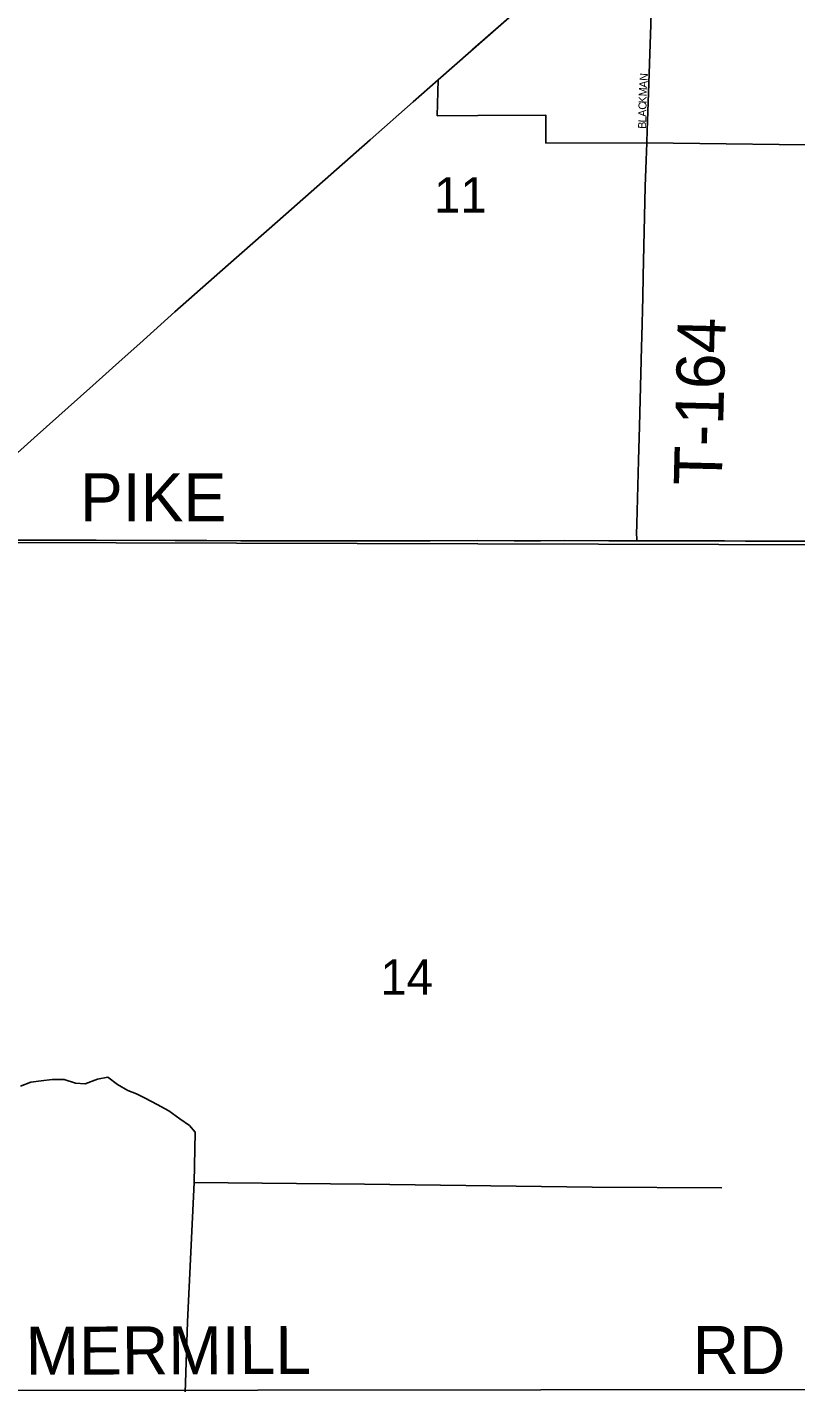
# Model space of a CAD drawing. Extents: x 1443599 to 1910620, y 1028088 to 1361369.
# Drawn here: x 1705737 to 1710540, y 1202642 to 1211112 of the extents above; entities that cross this region are included whole.
import ezdxf

# ---------------------------------------------------------------- set-up
doc = ezdxf.new("R2010")
doc.units = 0
for name, color, linetype in [('GM_X_City_Street', 7, 'Continuous'), ('GM_X_City_Street_Text', 7, 'Continuous'), ('GM_X_Corporation', 7, 'Continuous'), ('GM_X_Minor_River', 7, 'Continuous'), ('GM_X_Section', 7, 'Continuous'), ('GM_X_Section_Text', 7, 'Continuous'), ('GM_X_State_Route', 7, 'Continuous'), ('GM_X_Township_Road', 7, 'Continuous'), ('GM_X_Township_Road_Text', 7, 'Continuous')]:
    doc.layers.add(name, color=color, linetype=linetype)

msp = doc.modelspace()

# ---------------------------------------------------------------- linework, layer by layer
at = {"layer": 'GM_X_City_Street'}
msp.add_lwpolyline([(1709610, 1210389.8), (1709611.8, 1210467.9), (1709619.8, 1210698.1), (1709627, 1210944.7), (1709633.8, 1211125.6), (1709638.9, 1211290.3), (1709644.8, 1211454.9), (1709646.6, 1211558.9), (1709648.3, 1211652.4), (1709652.7, 1211784.2), (1709655.6, 1211866.1), (1709656.8, 1211898.2)], dxfattribs=at)
at = {"layer": 'GM_X_Corporation'}
msp.add_lwpolyline([(1713631, 1211859.8), (1713587.7, 1210566.1), (1712252.4, 1210549.5), (1712243.5, 1210353), (1710931.6, 1210372.4), (1709610, 1210389.8), (1708978.4, 1210387.1), (1708978.9, 1210560.8), (1708553.7, 1210558.7), (1708299.9, 1210557.5), (1708306.2, 1210782.6), (1709002.5, 1211397.3)], dxfattribs=at)
at = {"layer": 'GM_X_Minor_River'}
for points in [[(1705696.5, 1204495.3), (1705761.1, 1204520.4), (1705825.4, 1204529.4), (1705893.7, 1204536.3), (1705967.9, 1204537.2), (1706039.8, 1204514), (1706099.8, 1204509.1), (1706176.5, 1204539.9), (1706240.9, 1204551), (1706302.3, 1204505.9), (1706365.9, 1204468.8), (1706419.7, 1204447.9), (1706475.5, 1204421), (1706549.1, 1204381.8), (1706622.6, 1204340.5), (1706692, 1204291.3), (1706751.5, 1204250.3), (1706787.5, 1204207.7)], [(1706787.5, 1204207.7), (1706780, 1203893), (1706738.3, 1203023.6), (1706722.4, 1202516.6), (1707981.8, 1202516.9), (1709519.7, 1202500.9), (1710167.3, 1202492.8)], [(1706780, 1203893), (1707844.7, 1203882.4), (1709268.3, 1203864.1), (1710078.4, 1203859.5)]]:
    msp.add_lwpolyline(points, dxfattribs=at)
at = {"layer": 'GM_X_Section'}
for points in [[(1705713.9, 1213136.8), (1710968.3, 1213142.5), (1710813.9, 1207877.7), (1705537.7, 1207892.2)], [(1705537.7, 1207892.2), (1710813.9, 1207877.7), (1710715.3, 1202600.3), (1705408.9, 1202593.2)]]:
    msp.add_lwpolyline(points, close=True, dxfattribs=at)
at = {"layer": 'GM_X_State_Route'}
for points in [[(1708306.2, 1210782.6), (1708519.4, 1210971.7), (1708877.7, 1211286.7), (1709002.5, 1211397.3)], [(1705291.9, 1208107.5), (1705389.9, 1208195.7), (1705525, 1208315.3), (1705593.7, 1208376.8), (1705781.7, 1208545.2), (1706148.5, 1208873.1), (1706331.2, 1209038), (1706441.5, 1209135.9), (1706661, 1209333.5), (1706992.3, 1209627.4), (1707300.6, 1209897.8), (1707879.6, 1210407), (1708150, 1210645.9), (1708306.2, 1210782.6)]]:
    msp.add_lwpolyline(points, dxfattribs=at)
at = {"layer": 'GM_X_Township_Road'}
for points in [[(1709546.4, 1207901.9), (1709545.8, 1207918.8), (1709544.9, 1207944), (1709545.7, 1208009.1), (1709556.8, 1208404.3), (1709563.3, 1208618.7), (1709572.4, 1208947.9), (1709576.5, 1209112.5), (1709578.2, 1209178.3), (1709585, 1209425.1), (1709587.1, 1209556.8), (1709598.7, 1210116.4), (1709604.8, 1210280.9), (1709610, 1210389.8)], [(1705581.7, 1207906.1), (1705627.5, 1207906.4), (1705873.9, 1207907.5), (1706169.3, 1207906.6), (1706661.9, 1207904.7), (1706858.9, 1207903.7), (1707072.4, 1207903.2), (1707663.4, 1207901.4), (1708254.6, 1207901.3), (1708550.1, 1207903.4), (1708779.9, 1207902.7), (1708944.2, 1207903.1), (1709091.9, 1207903.5), (1709371, 1207902.9), (1709546.4, 1207901.9)], [(1709546.4, 1207901.9), (1709650.1, 1207901.3), (1709880, 1207901.7), (1710093.4, 1207902.1), (1710224.6, 1207901), (1710405.3, 1207900.1), (1710864.9, 1207900.4)]]:
    msp.add_lwpolyline(points, dxfattribs=at)

# ---------------------------------------------------------------- texts
at = {"layer": 'GM_X_City_Street_Text'}
for s, rotation, p in [('N', 86.06233, (1709613.9, 1210774.7)), ('A', 86.08413, (1709610.9, 1210730.8)), ('K', 88.84428, (1709607.3, 1210634.7)), ('M', 87.06665, (1709608.2, 1210678.3)), ('A', 88.84428, (1709605.6, 1210551.2)), ('C', 88.83432, (1709606.5, 1210595.1)), ('B', 88.83432, (1709604.1, 1210476.3)), ('L', 88.82528, (1709604.9, 1210515.9))]:
    msp.add_text(s, height=50, rotation=rotation, dxfattribs=at).set_placement(p)
at = {"layer": 'GM_X_Section_Text'}
for s, p in [('11', (1708280.3, 1209952.9)), ('14', (1707943.7, 1205066.1))]:
    msp.add_text(s, height=221, rotation=0.00001, dxfattribs=at).set_placement(p)
at = {"layer": 'GM_X_Township_Road_Text'}
for s, rotation, p in [('T-164', 88.59535, (1710076.8, 1208245.4)), ('PIKE', 0.00001, (1706067.1, 1208024.6)), ('MERMILL', 0.14946, (1705727.9, 1202692.5)), ('RD', 0.00001, (1709895.1, 1202696.9))]:
    msp.add_text(s, height=300, rotation=rotation, dxfattribs=at).set_placement(p)

doc.saveas('drawing.dxf')
